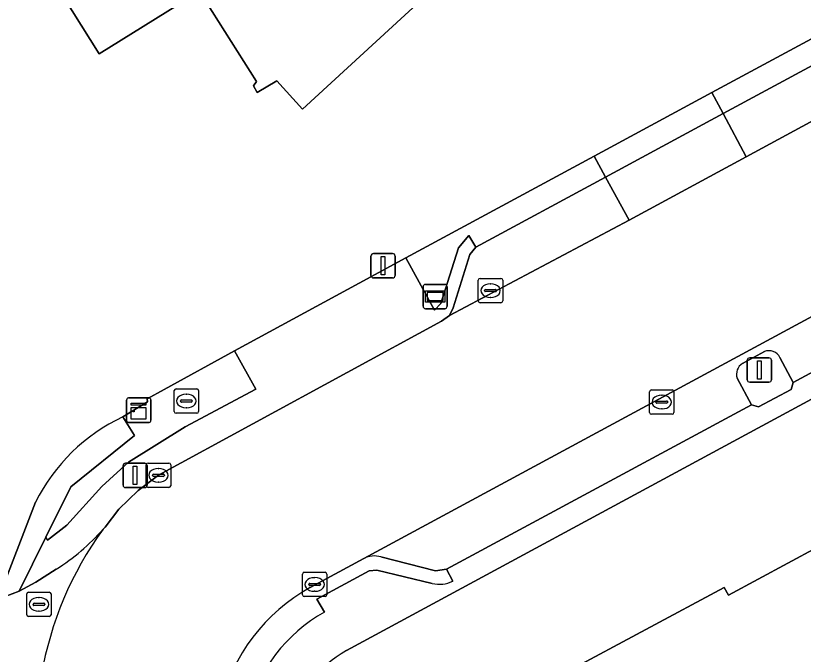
# Model space of a CAD drawing. Extents: x 158455 to 159797, y 387218 to 388672.
# Drawn here: x 158842.43 to 158874.75, y 387521.11 to 387547.34 of the extents above; entities that cross this region are included whole.
import ezdxf

# ---------------------------------------------------------------- set-up
doc = ezdxf.new("R2010")
doc.units = 0
for name, color, linetype in [('IMGEO_Brandkraan', 7, 'Continuous'), ('IMGEO_Erf', 7, 'Continuous'), ('IMGEO_Groenvoorziening', 7, 'Continuous'), ('IMGEO_Kast', 7, 'Continuous'), ('IMGEO_Kolk', 7, 'Continuous'), ('IMGEO_Lichtmast', 7, 'Continuous'), ('IMGEO_Pand', 7, 'Continuous'), ('IMGEO_Parkeervlak_open', 7, 'Continuous'), ('IMGEO_Rijbaan_lokaal_gesloten', 7, 'Continuous'), ('IMGEO_Rijbaan_lokaal_open', 7, 'Continuous'), ('IMGEO_Rioolput', 7, 'Continuous'), ('IMGEO_Voetpad_open', 7, 'Continuous'), ('IMGEO_Wegwijzer', 7, 'Continuous')]:
    doc.layers.add(name, color=color, linetype=linetype)

msp = doc.modelspace()

# ---------------------------------------------------------------- linework, layer by layer
at = {"layer": 'IMGEO_Brandkraan'}
for p, q in [((158848.932, 387531.089), (158848.932, 387531.941)), ((158849.007, 387532.015), (158849.859, 387532.015)), ((158849.933, 387531.941), (158849.933, 387531.089)), ((158849.42, 387531.795), (158849.445, 387531.795)), ((158849.191, 387531.509), (158849.191, 387531.521)), ((158849.629, 387531.472), (158849.231, 387531.472)), ((158849.234, 387531.558), (158849.632, 387531.558)), ((158849.675, 387531.521), (158849.675, 387531.509)), ((158849.859, 387531.015), (158849.007, 387531.015)), ((158849.443, 387531.235), (158849.418, 387531.235))]:
    msp.add_line(p, q, dxfattribs=at)
for points in [[(158848.932, 387531.089), (158848.932, 387531.941)], [(158849.007, 387532.015), (158849.859, 387532.015)], [(158849.933, 387531.941), (158849.933, 387531.089)], [(158849.859, 387531.015), (158849.007, 387531.015)]]:
    msp.add_lwpolyline(points, dxfattribs=at)
for centre, radius, start, end in [((158849.009, 387531.939), 0.0765, 91.552, 178.448), ((158849.009, 387531.939), 0.0765, 91.552, 178.448), ((158849.857, 387531.939), 0.0765, 1.552, 88.448), ((158849.857, 387531.939), 0.0765, 1.552, 88.448), ((158849.231, 387531.518), 0.0403, 85.8775, 175.7526), ((158849.228, 387531.508), 0.0366, 178.938, 274.7102), ((158849.632, 387531.515), 0.043, 264.8664, 352.4533), ((158849.636, 387531.52), 0.0386, 1.7309, 96.639), ((158849.009, 387531.091), 0.0765, 181.552, 268.448), ((158849.009, 387531.091), 0.0765, 181.552, 268.448), ((158849.857, 387531.091), 0.0765, 271.552, 358.448), ((158849.857, 387531.091), 0.0765, 271.552, 358.448)]:
    msp.add_arc(centre, radius, start, end, dxfattribs=at)
for centre, major_axis, ratio, start_param, end_param in [((158849.419, 387531.515), (-0.387, 0.002), 0.722429, 4.712389, 7.853982), ((158849.444, 387531.515), (-0.39, 0.002), 0.717154, 1.570796, 4.712389)]:
    msp.add_ellipse(centre, major_axis=major_axis, ratio=ratio, start_param=start_param, end_param=end_param, dxfattribs=at)
at = {"layer": 'IMGEO_Erf'}
for points in [[(158846.818, 387530.86), (158847.833, 387531.48), (158847.816, 387531.599), (158848.52, 387531.987), (158851.406, 387533.579), (158858.436, 387537.393), (158866.168, 387541.574), (158870.999, 387544.18), (158882.388, 387550.334), (158887.505, 387553.107), (158891.861, 387555.484), (158900.229, 387559.984), (158912.523, 387566.605), (158916.03, 387568.516), (158941.178, 387582.1)], [(158860.248, 387549.076), (158854.197, 387543.497), (158853.148, 387544.672), (158852.342, 387544.193), (158852.192, 387544.464), (158852.306, 387544.637), (158849.964, 387548.348), (158845.847, 387545.772), (158843.199, 387550.014)], [(158905.98, 387548.289), (158895.605, 387542.69), (158890.133, 387539.73), (158856.003, 387521.27)], [(158864.505, 387510.728), (158865.578, 387511.308), (158864.361, 387513.571), (158864.554, 387513.675), (158861.865, 387518.678), (158871.507, 387523.86), (158871.677, 387523.541), (158894.815, 387536.024), (158905.01, 387517.129), (158873.264, 387500), (158872.202, 387499.427)], [(158841.081, 387523.14), (158841.696, 387523.375), (158843.24, 387527.358)]]:
    msp.add_lwpolyline(points, dxfattribs=at)
for centre, radius, start, end in [((158850.082, 387523.947), 7.645, 115.2716, 153.4984), ((158858.239, 387517.299), 4.558, 119.3799, 220.8412)]:
    msp.add_arc(centre, radius, start, end, dxfattribs=at)
at = {"layer": 'IMGEO_Groenvoorziening'}
msp.add_lwpolyline([(158843.24, 387527.358), (158841.696, 387523.375), (158842.572, 387523.71), (158843.663, 387525.928), (158844.693, 387527.995), (158847.302, 387530.102), (158846.818, 387530.86)], dxfattribs=at)
msp.add_arc((158850.082, 387523.947), 7.645, 115.2716, 153.4984, dxfattribs=at)
at = {"layer": 'IMGEO_Kast'}
for p, q in [((158847.051, 387531.64), (158847.892, 387531.64)), ((158847.892, 387531.64), (158847.051, 387531.64)), ((158846.976, 387530.715), (158846.976, 387531.556)), ((158846.976, 387531.556), (158846.976, 387530.715)), ((158847.976, 387531.565), (158847.976, 387530.724)), ((158847.976, 387530.724), (158847.976, 387531.565)), ((158847.901, 387530.64), (158847.06, 387530.64)), ((158847.06, 387530.64), (158847.901, 387530.64))]:
    msp.add_line(p, q, dxfattribs=at)
for points in [[(158847.171, 387531.43), (158847.771, 387531.43), (158847.771, 387531.345), (158847.171, 387531.345), (158847.171, 387531.43)], [(158847.171, 387531.255), (158847.771, 387531.255), (158847.771, 387530.766), (158847.171, 387530.766), (158847.171, 387531.255)]]:
    msp.add_lwpolyline(points, dxfattribs=at)
msp.add_circle((158847.255, 387531.104), 0.0377, dxfattribs=at)
for centre, start, end in [((158847.054, 387531.562), 92.4484, 184.2845), ((158847.054, 387531.562), 92.4484, 184.2845), ((158847.898, 387531.562), 2.4484, 94.2845), ((158847.898, 387531.562), 2.4484, 94.2845), ((158847.054, 387530.718), 182.4484, 274.2845), ((158847.054, 387530.718), 182.4484, 274.2845), ((158847.898, 387530.718), 272.4484, 4.2845), ((158847.898, 387530.718), 272.4484, 4.2845)]:
    msp.add_arc(centre, 0.0779, start, end, dxfattribs=at)
at = {"layer": 'IMGEO_Kolk'}
for p, q in [((158861.414, 387535.624), (158861.414, 387536.476)), ((158861.489, 387536.55), (158862.341, 387536.55)), ((158862.415, 387536.476), (158862.415, 387535.624)), ((158861.902, 387536.33), (158861.927, 387536.33)), ((158861.673, 387536.044), (158861.673, 387536.056)), ((158862.111, 387536.007), (158861.713, 387536.007)), ((158861.716, 387536.093), (158862.114, 387536.093)), ((158862.157, 387536.056), (158862.157, 387536.044)), ((158862.341, 387535.55), (158861.489, 387535.55)), ((158861.925, 387535.77), (158861.9, 387535.77)), ((158868.519, 387531.972), (158869.371, 387531.972)), ((158868.444, 387531.046), (158868.444, 387531.898)), ((158868.932, 387531.752), (158868.957, 387531.752)), ((158869.445, 387531.898), (158869.445, 387531.046)), ((158868.703, 387531.466), (158868.703, 387531.478)), ((158869.141, 387531.429), (158868.743, 387531.429)), ((158868.746, 387531.515), (158869.144, 387531.515)), ((158869.187, 387531.478), (158869.187, 387531.466)), ((158869.371, 387530.972), (158868.519, 387530.972)), ((158868.955, 387531.192), (158868.93, 387531.192)), ((158847.785, 387528.039), (158847.785, 387528.891)), ((158847.86, 387528.965), (158848.712, 387528.965)), ((158848.273, 387528.745), (158848.298, 387528.745)), ((158848.786, 387528.891), (158848.786, 387528.039)), ((158848.044, 387528.459), (158848.044, 387528.471)), ((158848.482, 387528.422), (158848.084, 387528.422)), ((158848.087, 387528.508), (158848.485, 387528.508)), ((158848.528, 387528.471), (158848.528, 387528.459)), ((158848.296, 387528.185), (158848.271, 387528.185)), ((158848.712, 387527.965), (158847.86, 387527.965)), ((158854.196, 387523.555), (158854.196, 387524.407)), ((158854.271, 387524.481), (158855.123, 387524.481)), ((158854.684, 387524.261), (158854.709, 387524.261)), ((158855.197, 387524.407), (158855.197, 387523.555)), ((158854.455, 387523.975), (158854.455, 387523.987)), ((158854.893, 387523.938), (158854.495, 387523.938)), ((158854.498, 387524.024), (158854.896, 387524.024)), ((158854.939, 387523.987), (158854.939, 387523.975)), ((158854.707, 387523.701), (158854.682, 387523.701)), ((158855.123, 387523.481), (158854.271, 387523.481))]:
    msp.add_line(p, q, dxfattribs=at)
for points in [[(158861.414, 387535.624), (158861.414, 387536.476)], [(158861.489, 387536.55), (158862.341, 387536.55)], [(158862.415, 387536.476), (158862.415, 387535.624)], [(158862.341, 387535.55), (158861.489, 387535.55)], [(158868.519, 387531.972), (158869.371, 387531.972)], [(158868.444, 387531.046), (158868.444, 387531.898)], [(158869.445, 387531.898), (158869.445, 387531.046)], [(158869.371, 387530.972), (158868.519, 387530.972)], [(158847.785, 387528.039), (158847.785, 387528.891)], [(158847.86, 387528.965), (158848.712, 387528.965)], [(158848.786, 387528.891), (158848.786, 387528.039)], [(158848.712, 387527.965), (158847.86, 387527.965)], [(158854.196, 387523.555), (158854.196, 387524.407)], [(158854.271, 387524.481), (158855.123, 387524.481)], [(158855.197, 387524.407), (158855.197, 387523.555)], [(158855.123, 387523.481), (158854.271, 387523.481)]]:
    msp.add_lwpolyline(points, dxfattribs=at)
for centre, radius, start, end in [((158861.491, 387536.474), 0.0765, 91.552, 178.448), ((158861.491, 387536.474), 0.0765, 91.552, 178.448), ((158862.339, 387536.474), 0.0765, 1.552, 88.448), ((158862.339, 387536.474), 0.0765, 1.552, 88.448), ((158861.713, 387536.053), 0.0403, 85.8775, 175.7526), ((158861.71, 387536.043), 0.0366, 178.938, 274.7102), ((158862.114, 387536.05), 0.043, 264.8664, 352.4533), ((158862.118, 387536.055), 0.0386, 1.7309, 96.639), ((158861.491, 387535.626), 0.0765, 181.552, 268.448), ((158861.491, 387535.626), 0.0765, 181.552, 268.448), ((158862.339, 387535.626), 0.0765, 271.552, 358.448), ((158862.339, 387535.626), 0.0765, 271.552, 358.448), ((158868.521, 387531.896), 0.0765, 91.552, 178.448), ((158868.521, 387531.896), 0.0765, 91.552, 178.448), ((158869.369, 387531.896), 0.0765, 1.552, 88.448), ((158869.369, 387531.896), 0.0765, 1.552, 88.448), ((158868.743, 387531.475), 0.0403, 85.8775, 175.7526), ((158868.74, 387531.465), 0.0366, 178.938, 274.7102), ((158869.144, 387531.472), 0.043, 264.8664, 352.4533), ((158869.148, 387531.477), 0.0386, 1.7309, 96.639), ((158868.521, 387531.048), 0.0765, 181.552, 268.448), ((158868.521, 387531.048), 0.0765, 181.552, 268.448), ((158869.369, 387531.048), 0.0765, 271.552, 358.448), ((158869.369, 387531.048), 0.0765, 271.552, 358.448), ((158847.862, 387528.889), 0.0765, 91.552, 178.448), ((158847.862, 387528.889), 0.0765, 91.552, 178.448), ((158848.71, 387528.889), 0.0765, 1.552, 88.448), ((158848.71, 387528.889), 0.0765, 1.552, 88.448), ((158848.084, 387528.468), 0.0403, 85.8775, 175.7526), ((158848.081, 387528.458), 0.0366, 178.938, 274.7102), ((158848.485, 387528.465), 0.043, 264.8664, 352.4533), ((158848.489, 387528.47), 0.0386, 1.7309, 96.639), ((158847.862, 387528.041), 0.0765, 181.552, 268.448), ((158847.862, 387528.041), 0.0765, 181.552, 268.448), ((158848.71, 387528.041), 0.0765, 271.552, 358.448), ((158848.71, 387528.041), 0.0765, 271.552, 358.448), ((158854.273, 387524.405), 0.0765, 91.552, 178.448), ((158854.273, 387524.405), 0.0765, 91.552, 178.448), ((158855.121, 387524.405), 0.0765, 1.552, 88.448), ((158855.121, 387524.405), 0.0765, 1.552, 88.448), ((158854.495, 387523.984), 0.0403, 85.8775, 175.7526), ((158854.492, 387523.974), 0.0366, 178.938, 274.7102), ((158854.896, 387523.981), 0.043, 264.8664, 352.4533), ((158854.9, 387523.986), 0.0386, 1.7309, 96.639), ((158854.273, 387523.557), 0.0765, 181.552, 268.448), ((158854.273, 387523.557), 0.0765, 181.552, 268.448), ((158855.121, 387523.557), 0.0765, 271.552, 358.448), ((158855.121, 387523.557), 0.0765, 271.552, 358.448)]:
    msp.add_arc(centre, radius, start, end, dxfattribs=at)
for centre, major_axis, ratio, start_param, end_param in [((158861.901, 387536.05), (-0.387, 0.002), 0.722429, 4.712389, 7.853982), ((158861.926, 387536.05), (-0.39, 0.002), 0.717154, 1.570796, 4.712389), ((158868.931, 387531.472), (-0.387, 0.002), 0.722429, 4.712389, 7.853982), ((158868.956, 387531.472), (-0.39, 0.002), 0.717154, 1.570796, 4.712389), ((158848.272, 387528.465), (-0.387, 0.002), 0.722429, 4.712389, 7.853982), ((158848.297, 387528.465), (-0.39, 0.002), 0.717154, 1.570796, 4.712389), ((158854.683, 387523.981), (-0.387, 0.002), 0.722429, 4.712389, 7.853982), ((158854.708, 387523.981), (-0.39, 0.002), 0.717154, 1.570796, 4.712389)]:
    msp.add_ellipse(centre, major_axis=major_axis, ratio=ratio, start_param=start_param, end_param=end_param, dxfattribs=at)
at = {"layer": 'IMGEO_Lichtmast'}
for p, q in [((158857.008, 387536.67), (158857.008, 387537.47)), ((158857.008, 387537.47), (158857.008, 387536.67)), ((158857.108, 387537.57), (158857.898, 387537.57)), ((158857.898, 387537.57), (158857.108, 387537.57)), ((158857.998, 387537.47), (158857.998, 387536.67)), ((158857.998, 387536.67), (158857.998, 387537.47)), ((158857.898, 387536.57), (158857.108, 387536.57)), ((158857.108, 387536.57), (158857.898, 387536.57)), ((158872.554, 387533.29), (158873.344, 387533.29)), ((158873.344, 387533.29), (158872.554, 387533.29)), ((158872.454, 387532.39), (158872.454, 387533.19)), ((158872.454, 387533.19), (158872.454, 387532.39)), ((158873.444, 387533.19), (158873.444, 387532.39)), ((158873.444, 387532.39), (158873.444, 387533.19)), ((158873.344, 387532.29), (158872.554, 387532.29)), ((158872.554, 387532.29), (158873.344, 387532.29)), ((158846.83, 387528.062), (158846.83, 387528.862)), ((158846.83, 387528.862), (158846.83, 387528.062)), ((158846.93, 387528.962), (158847.72, 387528.962)), ((158847.72, 387528.962), (158846.93, 387528.962)), ((158847.82, 387528.862), (158847.82, 387528.062)), ((158847.82, 387528.062), (158847.82, 387528.862)), ((158847.72, 387527.962), (158846.93, 387527.962)), ((158846.93, 387527.962), (158847.72, 387527.962))]:
    msp.add_line(p, q, dxfattribs=at)
for points in [[(158857.428, 387537.445), (158857.578, 387537.445), (158857.578, 387536.695), (158857.428, 387536.695), (158857.428, 387537.445)], [(158872.874, 387533.165), (158873.024, 387533.165), (158873.024, 387532.415), (158872.874, 387532.415), (158872.874, 387533.165)], [(158847.25, 387528.837), (158847.4, 387528.837), (158847.4, 387528.087), (158847.25, 387528.087), (158847.25, 387528.837)]]:
    msp.add_lwpolyline(points, dxfattribs=at)
for centre, start, end in [((158857.108, 387537.47), 90, 180), ((158857.108, 387537.47), 90, 180), ((158857.898, 387537.47), 0, 90), ((158857.898, 387537.47), 360, 90), ((158857.108, 387536.67), 180, 270), ((158857.108, 387536.67), 180, 270), ((158857.898, 387536.67), 270, 0), ((158857.898, 387536.67), 270, 0), ((158872.554, 387533.19), 90, 180), ((158872.554, 387533.19), 90, 180), ((158873.344, 387533.19), 0, 90), ((158873.344, 387533.19), 360, 90), ((158872.554, 387532.39), 180, 270), ((158872.554, 387532.39), 180, 270), ((158873.344, 387532.39), 270, 0), ((158873.344, 387532.39), 270, 0), ((158846.93, 387528.862), 90, 180), ((158846.93, 387528.862), 90, 180), ((158847.72, 387528.862), 0, 90), ((158847.72, 387528.862), 360, 90), ((158846.93, 387528.062), 180, 270), ((158846.93, 387528.062), 180, 270), ((158847.72, 387528.062), 270, 0), ((158847.72, 387528.062), 270, 0)]:
    msp.add_arc(centre, 0.1, start, end, dxfattribs=at)
at = {"layer": 'IMGEO_Pand'}
msp.add_lwpolyline([(158837.806, 387586.563), (158825.26, 387578.752), (158843.199, 387550.014), (158845.847, 387545.772), (158849.964, 387548.348), (158852.306, 387544.637), (158852.192, 387544.464), (158852.342, 387544.193), (158853.148, 387544.672), (158854.197, 387543.497), (158860.248, 387549.076), (158861.035, 387549.624), (158860.873, 387549.89), (158860.765, 387549.84), (158858.114, 387554.08)], close=True, dxfattribs=at)
msp.add_lwpolyline([(158865.966, 387508.085), (158867.179, 387508.739), (158871.893, 387500), (158872.202, 387499.427), (158873.264, 387500), (158905.01, 387517.129), (158894.815, 387536.024), (158871.677, 387523.541), (158871.507, 387523.86), (158861.865, 387518.678), (158864.554, 387513.675), (158864.361, 387513.571), (158865.578, 387511.308), (158864.505, 387510.728)], dxfattribs=at)
at = {"layer": 'IMGEO_Parkeervlak_open'}
for points in [[(158883.827, 387547.727), (158882.862, 387549.484), (158871.462, 387543.325), (158872.408, 387541.551), (158879.639, 387545.462)], [(158860.225, 387535.032), (158867.599, 387538.947), (158866.638, 387540.713), (158861.307, 387537.835), (158861.071, 387537.536), (158860.388, 387535.342)]]:
    msp.add_lwpolyline(points, close=True, dxfattribs=at)
for points in [[(158886.59, 387541.192), (158882.979, 387539.241), (158856.71, 387525.049)], [(158873.796, 387533.298), (158874.339, 387532.281), (158884.986, 387538.046), (158885.081, 387538.096), (158885.378, 387538.432), (158886.071, 387540.602)], [(158872.257, 387533.06), (158873.155, 387533.549)], [(158857.413, 387525.112), (158859.65, 387524.545), (158860.11, 387524.603), (158872.632, 387531.361), (158872.037, 387532.451)]]:
    msp.add_lwpolyline(points, dxfattribs=at)
for centre, radius, start, end in [((158873.334, 387533.061), 0.519, 27.1011, 110.1307), ((158872.541, 387532.613), 0.529, 122.4308, 197.8449), ((158857.139, 387524.213), 0.939, 73.0558, 117.1861)]:
    msp.add_arc(centre, radius, start, end, dxfattribs=at)
at = {"layer": 'IMGEO_Rijbaan_lokaal_gesloten'}
for points in [[(158938.034, 387568.981), (158945.261, 387573.028), (158942.09, 387579.183), (158938.179, 387577.074), (158925.645, 387570.477), (158925.408, 387570.184), (158924.776, 387569.835), (158924.362, 387569.798), (158917.496, 387565.904), (158913.917, 387563.975), (158901.619, 387557.339), (158893.251, 387552.841), (158888.915, 387550.505), (158883.827, 387547.727), (158879.639, 387545.462), (158872.408, 387541.551), (158867.599, 387538.947), (158860.225, 387535.032), (158859.898, 387534.793), (158848.286, 387528.465), (158847.453, 387527.845), (158846.663, 387527.069), (158846.092, 387526.338), (158846.011, 387526.246)], [(158854.513, 387523.859), (158856.71, 387525.049), (158882.979, 387539.241), (158886.59, 387541.192), (158888.726, 387542.365), (158894.162, 387545.301), (158896.816, 387546.723), (158904.517, 387550.876), (158909.82, 387553.755), (158920.733, 387559.66), (158926.582, 387562.826), (158938.034, 387568.981)]]:
    msp.add_lwpolyline(points, dxfattribs=at)
for centre, radius, start, end in [((158857.511, 387517.856), 14.235, 143.8863, 196.6289), ((158858.193, 387517.226), 7.585, 119.0203, 213.8478)]:
    msp.add_arc(centre, radius, start, end, dxfattribs=at)
at = {"layer": 'IMGEO_Rijbaan_lokaal_open'}
msp.add_lwpolyline([(158844.092, 387524.606), (158843.252, 387524.08), (158842.572, 387523.71), (158841.696, 387523.375), (158840.714, 387520.445), (158840.506, 387518.708), (158840.483, 387515.393)], dxfattribs=at)
for centre, radius, start, end in [((158857.511, 387517.856), 14.235, 143.8863, 196.6289), ((158839.123, 387532.363), 9.211, 302.6421, 318.3931)]:
    msp.add_arc(centre, radius, start, end, dxfattribs=at)
at = {"layer": 'IMGEO_Rioolput'}
for p, q in [((158842.877, 387522.739), (158842.877, 387523.591)), ((158842.952, 387523.665), (158843.804, 387523.665)), ((158843.878, 387523.591), (158843.878, 387522.739)), ((158843.179, 387523.208), (158843.577, 387523.208)), ((158843.365, 387523.445), (158843.39, 387523.445)), ((158843.136, 387523.159), (158843.136, 387523.171)), ((158843.574, 387523.122), (158843.176, 387523.122)), ((158843.388, 387522.885), (158843.363, 387522.885)), ((158843.62, 387523.171), (158843.62, 387523.159)), ((158843.804, 387522.665), (158842.952, 387522.665))]:
    msp.add_line(p, q, dxfattribs=at)
for points in [[(158842.877, 387522.739), (158842.877, 387523.591)], [(158842.952, 387523.665), (158843.804, 387523.665)], [(158843.878, 387523.591), (158843.878, 387522.739)], [(158843.804, 387522.665), (158842.952, 387522.665)]]:
    msp.add_lwpolyline(points, dxfattribs=at)
for centre, radius, start, end in [((158842.954, 387523.589), 0.0765, 91.552, 178.448), ((158842.954, 387523.589), 0.0765, 91.552, 178.448), ((158843.802, 387523.589), 0.0765, 1.552, 88.448), ((158843.802, 387523.589), 0.0765, 1.552, 88.448), ((158843.176, 387523.168), 0.0403, 85.8775, 175.7526), ((158843.581, 387523.17), 0.0386, 1.7309, 96.639), ((158843.173, 387523.158), 0.0366, 178.938, 274.7102), ((158843.577, 387523.165), 0.043, 264.8664, 352.4533), ((158842.954, 387522.741), 0.0765, 181.552, 268.448), ((158842.954, 387522.741), 0.0765, 181.552, 268.448), ((158843.802, 387522.741), 0.0765, 271.552, 358.448), ((158843.802, 387522.741), 0.0765, 271.552, 358.448)]:
    msp.add_arc(centre, radius, start, end, dxfattribs=at)
for centre, major_axis, ratio, start_param, end_param in [((158843.364, 387523.165), (-0.387, 0.002), 0.722429, 4.712389, 7.853982), ((158843.389, 387523.165), (-0.39, 0.002), 0.717154, 1.570796, 4.712389)]:
    msp.add_ellipse(centre, major_axis=major_axis, ratio=ratio, start_param=start_param, end_param=end_param, dxfattribs=at)
at = {"layer": 'IMGEO_Voetpad_open'}
for points in [[(158882.862, 387549.484), (158882.388, 387550.334), (158870.999, 387544.18), (158871.462, 387543.325)], [(158866.168, 387541.574), (158866.638, 387540.713), (158871.462, 387543.325), (158870.999, 387544.18)], [(158872.408, 387541.551), (158871.462, 387543.325), (158866.638, 387540.713), (158867.599, 387538.947)], [(158858.436, 387537.393), (158859.614, 387535.244), (158859.87, 387535.519), (158860.606, 387537.805), (158861.027, 387538.307), (158861.307, 387537.835), (158866.638, 387540.713), (158866.168, 387541.574)], [(158843.663, 387525.928), (158843.735, 387525.795), (158844.525, 387526.412), (158845.956, 387528.011), (158847.058, 387529.006), (158849.378, 387530.461), (158852.281, 387532.003), (158851.406, 387533.579), (158848.52, 387531.987), (158847.816, 387531.599), (158847.833, 387531.48), (158846.818, 387530.86), (158847.302, 387530.102), (158844.693, 387527.995)]]:
    msp.add_lwpolyline(points, close=True, dxfattribs=at)
for points in [[(158856.003, 387521.27), (158890.133, 387539.73)], [(158846.011, 387526.246), (158846.092, 387526.338), (158846.663, 387527.069), (158847.453, 387527.845), (158848.286, 387528.465), (158859.898, 387534.793), (158860.225, 387535.032), (158860.388, 387535.342), (158861.071, 387537.536), (158861.307, 387537.835), (158861.027, 387538.307), (158860.606, 387537.805), (158859.87, 387535.519), (158859.614, 387535.244), (158858.436, 387537.393), (158851.406, 387533.579), (158852.281, 387532.003), (158849.378, 387530.461), (158847.058, 387529.006), (158845.956, 387528.011), (158844.525, 387526.412), (158843.735, 387525.795), (158843.663, 387525.928), (158842.572, 387523.71), (158843.252, 387524.08), (158844.092, 387524.606)], [(158885.248, 387537.557), (158884.986, 387538.046), (158874.339, 387532.281), (158874.25, 387531.991), (158872.919, 387531.27), (158872.632, 387531.361), (158860.11, 387524.603), (158860.364, 387524.119)], [(158872.037, 387532.451), (158872.632, 387531.361), (158872.919, 387531.27), (158874.25, 387531.991), (158874.339, 387532.281), (158873.796, 387533.298)], [(158873.155, 387533.549), (158872.257, 387533.06)], [(158856.71, 387525.049), (158854.513, 387523.859)], [(158860.364, 387524.119), (158860.11, 387524.603), (158859.65, 387524.545), (158857.413, 387525.112)], [(158855.099, 387522.847), (158854.785, 387523.379), (158856.93, 387524.547), (158857.254, 387524.573), (158859.526, 387524.023)], [(158859.526, 387524.023), (158857.254, 387524.573), (158856.93, 387524.547), (158854.785, 387523.379), (158855.099, 387522.847)]]:
    msp.add_lwpolyline(points, dxfattribs=at)
for centre, radius, start, end in [((158873.334, 387533.061), 0.519, 27.1011, 110.1307), ((158872.541, 387532.613), 0.529, 122.4308, 197.8449), ((158839.123, 387532.363), 9.211, 302.6421, 318.3931), ((158857.139, 387524.213), 0.939, 73.0558, 117.1861), ((158858.193, 387517.226), 7.585, 119.0203, 213.8478), ((158859.817, 387525.187), 1.2, 255.9649, 297.1056), ((158859.817, 387525.187), 1.2, 255.9649, 297.1056), ((158858.249, 387517.201), 6.465, 119.1606, 214.0567), ((158858.249, 387517.201), 6.465, 119.1606, 214.0567), ((158858.239, 387517.299), 4.558, 119.3799, 220.8412)]:
    msp.add_arc(centre, radius, start, end, dxfattribs=at)
at = {"layer": 'IMGEO_Wegwijzer'}
for p, q in [((158859.144, 387535.407), (158859.144, 387536.207)), ((158859.144, 387536.207), (158859.144, 387535.407)), ((158859.244, 387536.307), (158860.034, 387536.307)), ((158860.034, 387536.307), (158859.244, 387536.307)), ((158860.134, 387536.207), (158860.134, 387535.407)), ((158860.134, 387535.407), (158860.134, 387536.207)), ((158860.034, 387535.307), (158859.244, 387535.307)), ((158859.244, 387535.307), (158860.034, 387535.307))]:
    msp.add_line(p, q, dxfattribs=at)
for points in [[(158859.245, 387536.039), (158860.033, 387536.039), (158860.033, 387535.575), (158859.245, 387535.575), (158859.245, 387536.039)], [(158859.31, 387535.974), (158859.31, 387535.64), (158859.968, 387535.64), (158859.968, 387535.974), (158859.31, 387535.974)]]:
    msp.add_lwpolyline(points, dxfattribs=at)
for centre, start, end in [((158859.244, 387536.207), 90, 180), ((158859.244, 387536.207), 90, 180), ((158860.034, 387536.207), 0, 90), ((158860.034, 387536.207), 360, 90), ((158859.244, 387535.407), 180, 270), ((158859.244, 387535.407), 180, 270), ((158860.034, 387535.407), 270, 0), ((158860.034, 387535.407), 270, 0)]:
    msp.add_arc(centre, 0.1, start, end, dxfattribs=at)

doc.saveas('drawing.dxf')
